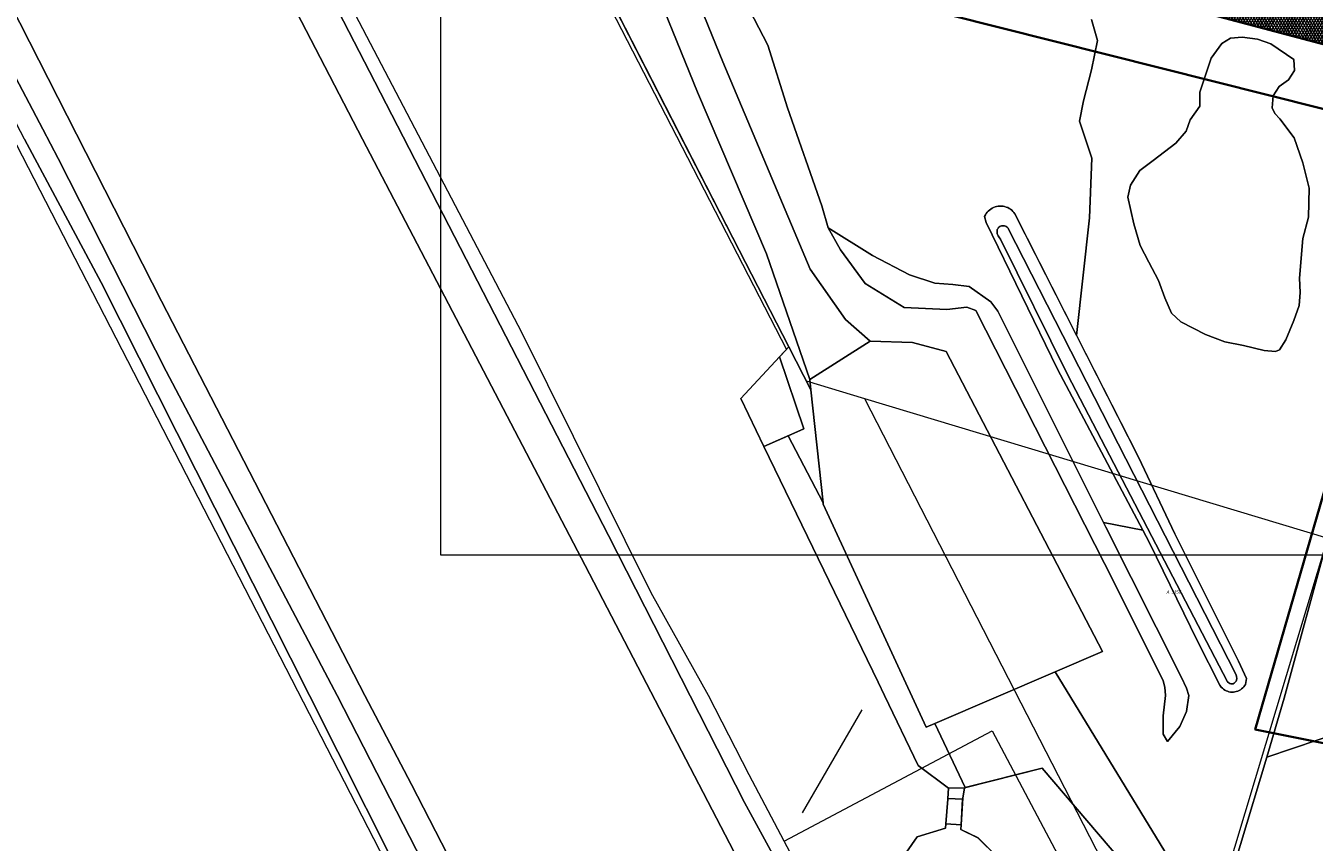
# Model space of a CAD drawing. Header units: metres. Extents: x 250001 to 257773, y 598992 to 609118.
# Tile 503 of 656: x 253732 to 253869, y 604984 to 605071. Entities that reach past the tile are written whole.
import ezdxf
from ezdxf.enums import TextEntityAlignment as Align
from ezdxf.lldxf.tags import DXFTag

# ---------------------------------------------------------------- set-up
doc = ezdxf.new("R2010")
doc.units = ezdxf.units.M
for name, color, linetype, lineweight in [('B-WE-GR-BOS_LOOF-GV', 252, 'Continuous', 13), ('B-WE-GR-BOUWLAND-GV', 252, 'Continuous', 13), ('B-WE-GR-GRAS-GV', 252, 'Continuous', 13), ('B-WE-GR-GROENVOORZIENING-GV', 252, 'Continuous', 18), ('B-WE-GW-TALUD_KRUIN-G', 252, 'Continuous', 18), ('B-WE-IE-TERREINAFSCHEIDING_KUNSTMATIG_HEKWERK-G', 252, 'IE-TERREINAFSCHEIDING-KUNSTMATIG', 18), ('B-WE-KG-GRENS_PERCEEL-G', 150, 'KG-PERCEEL', 18), ('B-WE-KG-GRENS_PERCEEL-S', 150, 'Continuous', 25), ('B-WE-OG-WATER-GV', 252, 'Continuous', 18), ('B-WE-OG-WATER_SLOOT-GV', 252, 'Continuous', 18), ('B-WE-VH-ONVERHARD-GV', 252, 'Continuous', 18), ('B-WE-VH-VERHARDING_OPEN-GV', 252, 'Continuous', 18), ('N-WE-VH-KANTVERHARDING-G', 210, 'Continuous', 35), ('N-WE-VH-VERHARDING_ASFALT-A', 252, 'Continuous', 18), ('X-XX-AL-REFERENTIE-G', 7, 'Continuous', 18), ('X-XX-AL-TEKENBLAD_DEELKADER-G', 7, 'Continuous', 15)]:
    doc.layers.add(name, color=color, linetype=linetype, lineweight=lineweight)
doc.layers.add('HULPLIJN ARCERING', color=220, linetype='Continuous', plot=False)
doc.layers.add('N-WE-KG-GRENS INMETING-G', color=240, linetype='FENCELINE1', lineweight=35, plot=False)
doc.styles.add('NLCS-ISO', font='NLCS-ISO.ttf')
doc.styles.get("Standard").update_dxf_attribs({"font": 'NLCS-ISO.ttf'})
doc.linetypes.add('FENCELINE1', pattern='A,6.35,-2.54,[133,ltypeshp.shx,S=2.54,R=0,X=-2.54,Y=0],-2.54,25.4', length=36.83)
doc.linetypes.add('IE-TERREINAFSCHEIDING-KUNSTMATIG', pattern='A,4,[82,NLCS.shx,S=0.75,R=90,X=0,Y=0],4,-2', length=10)
tags = doc.linetypes.add('KG-PERCEEL', pattern='A,5.5,-2,["P",Standard,S=1.8,R=0,X=-0.5,Y=-0.9],-2,5.5,-2,[5,NLCS.SHX,S=0.75,R=0,X=0,Y=0],-2', length=19).pattern_tags.tags
tags[6] = DXFTag(74, 10)

# ---------------------------------------------------------------- blocks, each defined once
blk = doc.blocks.new('SKG-PERCEELNUMMER-SO')
at = {"style": 'NLCS-ISO', "oblique": 10, "flags": 1}
blk.add_attdef('GEMEENTECODE', text='', height=1.8, dxfattribs=at).set_placement((0, 2.55), align=Align.MIDDLE_CENTER)
at = {"style": 'NLCS-ISO', "oblique": 10}
blk.add_attdef('SECTIE', text='', height=1.8, dxfattribs=at).set_placement((-0.5, 0), align=Align.MIDDLE_RIGHT)
blk.add_attdef('PERCEELNUMMER', text='', height=1.8, dxfattribs=at).set_placement((0.5, 0), align=Align.MIDDLE_LEFT)
blk = doc.blocks.new('BS2021-132-Xref-KAD-20210617')
at = {"layer": 'B-WE-KG-GRENS_PERCEEL-G', "flags": 128}
for points in [[(253812.74, 604984.586), (253809.03, 604991.59), (253804.73, 605000), (253798.67, 605010.88), (253784.95, 605038.45), (253765.79, 605075.09), (253751.02, 605102.07), (253718.741, 605164.746)], [(253778.9, 605103.93), (253815.08, 605033.32)], [(253730.816, 605059.545), (253792.186, 604940.261)], [(253815.08, 605033.32), (253821.24, 605031.46)], [(253821.24, 605031.46), (253855.01, 604965.75)], [(253821.24, 605031.46), (253870.32, 605016.65)], [(253855.01, 604965.75), (253870.32, 605016.65)], [(253812.74, 604984.586), (253834.774, 604996.258)], [(253834.774, 604996.258), (253846.49, 604974.107), (253824.428, 604962.48)], [(253820.972, 604969.046), (253812.74, 604984.586)]]:
    blk.add_lwpolyline(points, dxfattribs=at)
at = {"layer": 'B-WE-KG-GRENS_PERCEEL-S', "xscale": 0.2, "yscale": 0.2, "zscale": 0.2}
blk.add_blockref('SKG-PERCEELNUMMER-SO', (253853.648, 605010.954), dxfattribs=at).add_auto_attribs({'PERCEELNUMMER': '3156', 'SECTIE': 'A'})
blk = doc.blocks.new('BS2021-132-Xref-BGT-GRIJS-20210617-aangepast')
at = {"layer": 'B-WE-GR-BOS_LOOF-GV', "flags": 128}
blk.add_lwpolyline([(253804.729, 605081.023), (253811.027, 605068.872), (253813.1, 605062.23), (253816.746, 605051.854), (253817.41, 605049.523), (253822.115, 605046.606), (253826.014, 605044.543), (253828.684, 605043.684), (253830.612, 605043.523), (253832.334, 605043.33), (253834.623, 605041.713), (253835.38, 605040.716), (253846.55, 605018.326), (253850.722, 605017.508), (253841.7, 605034.56), (253834.13, 605050.11), (253833.973, 605050.742), (253834.049, 605050.896), (253834.139, 605051.042), (253834.241, 605051.178), (253834.356, 605051.305), (253834.483, 605051.42), (253834.62, 605051.523), (253834.765, 605051.613), (253834.919, 605051.688), (253835.078, 605051.749), (253835.243, 605051.795), (253835.412, 605051.825), (253835.582, 605051.839), (253835.753, 605051.838), (253835.923, 605051.82), (253836.091, 605051.787), (253836.255, 605051.738), (253836.414, 605051.674), (253836.565, 605051.595), (253836.709, 605051.503), (253836.844, 605051.398), (253836.968, 605051.28), (253837.081, 605051.151), (253837.17, 605051.03), (253843.715, 605038.145), (253845.067, 605050.597), (253845.333, 605056.919), (253844.013, 605060.841), (253844.46, 605062.99), (253845.288, 605066.276), (253845.926, 605069.372), (253845.299, 605071.586)], dxfattribs=at)
blk.add_lwpolyline([(253862.873, 605069.524), (253861.23, 605069.717), (253859.997, 605069.624), (253859.079, 605069.041), (253857.954, 605067.51), (253856.761, 605063.909), (253856.758, 605062.408), (253855.728, 605060.987), (253855.299, 605059.755), (253854.222, 605058.509), (253851.831, 605056.648), (253850.423, 605055.608), (253849.408, 605054.045), (253849.137, 605052.766), (253849.763, 605049.951), (253850.454, 605047.658), (253851.368, 605045.902), (253852.391, 605043.955), (253853.051, 605042.105), (253853.775, 605040.507), (253854.753, 605039.588), (253857.359, 605038.224), (253859.412, 605037.461), (253861.387, 605037.078), (253863.567, 605036.536), (253864.784, 605036.439), (253865.211, 605036.596), (253865.861, 605037.654), (253866.305, 605038.696), (253866.734, 605039.707), (253867.291, 605041.318), (253867.388, 605042.677), (253867.328, 605044.195), (253867.684, 605048.398), (253868.273, 605050.673), (253868.327, 605053.739), (253867.684, 605056.427), (253866.741, 605059.069), (253865.227, 605061.079), (253864.691, 605061.633), (253864.408, 605062.234), (253864.537, 605063.499), (253865.155, 605064.493), (253866.152, 605065.218), (253866.786, 605066.213), (253866.725, 605067.351), (253864.279, 605069.015)], close=True, dxfattribs=at)
at = {"layer": 'B-WE-GR-BOUWLAND-GV', "flags": 128}
blk.add_lwpolyline([(253739.839, 604890.407), (253747.74, 604898.598), (253769.238, 604920.814), (253783.32, 604935.751), (253788.97, 604941.08), (253789.85, 604941.58), (253791.453, 604943.64), (253787.087, 604952.083), (253782.579, 604961.271), (253774.451, 604976.194), (253762.495, 605000), (253740.427, 605043.757), (253732.316, 605058.923), (253716.808, 605088.623), (253681.86, 605155.815), (253662.489, 605142.134), (253649.816, 605135.295), (253650.353, 605132.405), (253634.446, 605126.367), (253613.461, 605120.591), (253606.555, 605118.997), (253600.632, 605118.605), (253599.109, 605120.241), (253584.182, 605115.524)], dxfattribs=at)
at = {"layer": 'B-WE-GR-GRAS-GV', "flags": 128}
for points in [[(253723.319, 605154.127), (253736.648, 605128.557), (253752.33, 605098.12), (253769.38, 605065), (253794.15, 605016.93), (253808.56, 604988.66), (253828.149, 604952.775)], [(253849.514, 604981.217), (253840.06, 604992.31), (253831.919, 604990.242), (253831.858, 604990.226), (253831.653, 604989.142), (253831.646, 604989.037), (253831.472, 604986.288), (253831.443, 604985.823), (253833.271, 604984.938), (253835.299, 604982.902)], [(253825.135, 604982.583), (253826.834, 604985.019), (253829.823, 604985.956), (253829.859, 604986.418), (253830.066, 604989.038), (253830.069, 604989.096), (253830.136, 604990.19), (253826.951, 604992.601), (253823.371, 605000), (253822.694, 605001.4), (253810.606, 605026.387), (253808.152, 605031.459), (253812.267, 605035.856), (253813.256, 605036.913), (253800.12, 605062.48), (253775.71, 605110.2), (253768.02, 605125.33), (253760.95, 605139.21), (253756.323, 605148.22), (253655.676, 605342.785)], [(253870.32, 605016.65), (253865.703, 604999.723), (253863.863, 604993.458), (253877.459, 604998.068)]]:
    blk.add_lwpolyline(points, dxfattribs=at)
blk.add_lwpolyline([(253877.41, 604995.13), (253877.459, 604998.068), (253863.863, 604993.458), (253858.27, 604974.97), (253857.077, 604970.793), (253857.21, 604970.58), (253858.43, 604969.85), (253858.17, 604968.75), (253860.8, 604963.74), (253865.75, 604956), (253869.38, 604951.85), (253870.54, 604952.58), (253871.12, 604955.79), (253871.86, 604964.23), (253874.11, 604977.84)], close=True, dxfattribs=at)
at = {"layer": 'B-WE-GR-GROENVOORZIENING-GV', "flags": 128}
for points in [[(253732.316, 605058.923), (253740.427, 605043.757), (253762.495, 605000), (253774.451, 604976.194), (253782.579, 604961.271), (253787.087, 604952.083), (253791.453, 604943.64), (253792.538, 604941.543), (253794.889, 604942.766), (253792.09, 604948.06), (253777.27, 604976.89), (253765.4, 605000), (253764.78, 605001.21), (253747.29, 605034.34), (253735.86, 605056.87), (253734.228, 605059.971), (253724.13, 605079.16)], [(253794.308, 605096.459), (253806.262, 605067.1), (253815.512, 605045.144), (253819.232, 605039.826), (253821.857, 605037.515), (253826.345, 605037.379), (253829.884, 605036.424), (253846.449, 605004.654), (253841.435, 605002.507), (253857.944, 604975.504)], [(253858.27, 604974.97), (253863.863, 604993.458), (253865.703, 604999.723), (253870.32, 605016.65)], [(253845.299, 605071.586), (253845.926, 605069.372), (253845.288, 605066.276), (253844.46, 605062.99), (253844.013, 605060.841), (253845.333, 605056.919), (253845.067, 605050.597), (253843.715, 605038.145), (253850.26, 605025.26), (253854.12, 605017.14), (253860.86, 605003.63), (253861.69, 605001.815), (253861.589, 605001.178), (253861.507, 605001.043), (253861.411, 605000.917), (253861.303, 605000.801), (253861.184, 605000.696), (253861.055, 605000.604), (253860.918, 605000.525), (253860.773, 605000.461), (253860.622, 605000.411), (253860.467, 605000.378), (253860.31, 605000.359), (253860.151, 605000.357), (253859.994, 605000.371), (253859.838, 605000.4), (253859.686, 605000.446), (253859.539, 605000.506), (253859.399, 605000.58), (253859.268, 605000.669), (253859.146, 605000.77), (253859.035, 605000.883), (253858.935, 605001.006), (253858.865, 605001.112), (253856.51, 605005.75), (253851.43, 605016.17), (253850.722, 605017.508), (253846.55, 605018.326), (253846.793, 605017.838), (253854.823, 605001.906), (253855.358, 605000.783), (253855.582, 605000), (253855.347, 604998.29), (253854.646, 604996.717), (253853.331, 604995.131), (253852.865, 604995.909), (253852.867, 604997.833), (253853.136, 605000), (253853.06, 605000.901), (253852.878, 605001.547), (253847.714, 605011.894), (253833.041, 605040.768), (253832.077, 605041.133), (253829.975, 605040.884), (253825.439, 605041.083), (253821.334, 605043.636), (253818.718, 605047.213), (253817.41, 605049.523), (253816.746, 605051.854), (253813.1, 605062.23), (253811.027, 605068.872), (253804.729, 605081.023)]]:
    blk.add_lwpolyline(points, dxfattribs=at)
for points in [[(253778.004, 605125.451), (253775.774, 605129.828), (253768.02, 605125.33), (253775.71, 605110.2), (253800.12, 605062.48), (253813.256, 605036.913), (253815.582, 605032.385), (253815.464, 605033.481), (253810.875, 605046.767), (253803.575, 605063.915), (253786.525, 605105.864), (253782.686, 605115.166), (253778.953, 605113.403), (253776.055, 605118.656)], [(253865.211, 605036.596), (253864.784, 605036.439), (253863.567, 605036.536), (253861.387, 605037.078), (253859.412, 605037.461), (253857.359, 605038.224), (253854.753, 605039.588), (253853.775, 605040.507), (253853.051, 605042.105), (253852.391, 605043.955), (253851.368, 605045.902), (253850.454, 605047.658), (253849.763, 605049.951), (253849.137, 605052.766), (253849.408, 605054.045), (253850.423, 605055.608), (253851.831, 605056.648), (253854.222, 605058.509), (253855.299, 605059.755), (253855.728, 605060.987), (253856.758, 605062.408), (253856.761, 605063.909), (253857.954, 605067.51), (253859.079, 605069.041), (253859.997, 605069.624), (253861.23, 605069.717), (253862.873, 605069.524), (253864.279, 605069.015), (253866.725, 605067.351), (253866.786, 605066.213), (253866.152, 605065.218), (253865.155, 605064.493), (253864.537, 605063.499), (253864.408, 605062.234), (253864.691, 605061.633), (253865.227, 605061.079), (253866.741, 605059.069), (253867.684, 605056.427), (253868.327, 605053.739), (253868.273, 605050.673), (253867.684, 605048.398), (253867.328, 605044.195), (253867.388, 605042.677), (253867.291, 605041.318), (253866.734, 605039.707), (253866.305, 605038.696), (253865.861, 605037.654)], [(253822.115, 605046.606), (253817.41, 605049.523), (253818.718, 605047.213), (253821.334, 605043.636), (253825.439, 605041.083), (253829.975, 605040.884), (253832.077, 605041.133), (253833.041, 605040.768), (253847.714, 605011.894), (253852.878, 605001.547), (253853.06, 605000.901), (253853.136, 605000), (253852.867, 604997.833), (253852.865, 604995.909), (253853.331, 604995.131), (253854.646, 604996.717), (253855.347, 604998.29), (253855.582, 605000), (253855.358, 605000.783), (253854.823, 605001.906), (253846.793, 605017.838), (253846.55, 605018.326), (253835.38, 605040.716), (253834.623, 605041.713), (253832.334, 605043.33), (253830.612, 605043.523), (253828.684, 605043.684), (253826.014, 605044.543)], [(253815.582, 605032.385), (253813.256, 605036.913), (253812.267, 605035.856), (253814.836, 605028.24), (253813.182, 605027.515), (253816.874, 605020.42)], [(253816.874, 605020.42), (253813.182, 605027.515), (253810.606, 605026.387), (253822.694, 605001.4), (253823.371, 605000), (253826.951, 604992.601), (253830.136, 604990.19), (253831.858, 604990.226), (253831.919, 604990.242), (253828.683, 604997.047), (253827.782, 604996.662), (253816.891, 605020.265)], [(253857.944, 604975.504), (253841.435, 605002.507), (253828.683, 604997.047), (253831.919, 604990.242), (253840.06, 604992.31), (253849.514, 604981.217), (253856.762, 604974.061), (253857.069, 604973.779), (253856.485, 604971.737), (253856.705, 604971.386), (253857.077, 604970.793), (253858.27, 604974.97)]]:
    blk.add_lwpolyline(points, close=True, dxfattribs=at)
at = {"layer": 'B-WE-GW-TALUD_KRUIN-G', "flags": 128}
blk.add_lwpolyline([(253817.41, 605049.523), (253818.718, 605047.213), (253821.334, 605043.636), (253825.439, 605041.083), (253829.975, 605040.884), (253832.077, 605041.133), (253833.041, 605040.768), (253847.714, 605011.894), (253852.878, 605001.547), (253853.06, 605000.901), (253853.136, 605000), (253852.867, 604997.833), (253852.865, 604995.909), (253853.331, 604995.131)], dxfattribs=at)
at = {"layer": 'B-WE-IE-TERREINAFSCHEIDING_KUNSTMATIG_HEKWERK-G', "flags": 128}
for points in [[(253644.543, 605352.251), (253646.648, 605350.618), (253655.676, 605342.785), (253794.942, 605071.619), (253812.998, 605036.637), (253812.267, 605035.856)], [(253812.267, 605035.856), (253808.152, 605031.459)], [(253812.267, 605035.856), (253814.836, 605028.24), (253810.606, 605026.387)], [(253808.152, 605031.459), (253810.606, 605026.387)], [(253810.606, 605026.387), (253823.371, 605000), (253826.951, 604992.601), (253830.136, 604990.19)], [(253863.863, 604993.458), (253865.703, 604999.723), (253870.32, 605016.65), (253871.255, 605019.758)], [(253814.7, 604987.564), (253821.02, 604998.501)], [(253858.27, 604974.97), (253863.863, 604993.458), (253877.459, 604998.068)], [(253831.858, 604990.226), (253840.06, 604992.31), (253849.514, 604981.217), (253856.762, 604974.061)], [(253829.859, 604986.418), (253830.066, 604989.038), (253830.136, 604990.19)], [(253831.858, 604990.226), (253831.653, 604989.142), (253831.472, 604986.288)], [(253829.823, 604985.956), (253829.859, 604986.418)], [(253829.859, 604986.418), (253831.472, 604986.288)], [(253831.472, 604986.288), (253831.443, 604985.823)], [(253831.443, 604985.823), (253833.27, 604984.938), (253835.299, 604982.902), (253835.903, 604980.055), (253835.356, 604977.346), (253832.844, 604975.047), (253830.201, 604974.51), (253827.492, 604975.058), (253825.193, 604977.298), (253824.453, 604980.077), (253825.135, 604982.583), (253826.834, 604985.019), (253829.823, 604985.956)]]:
    blk.add_lwpolyline(points, dxfattribs=at)
at = {"layer": 'B-WE-OG-WATER-GV', "flags": 128}
for points in [[(253391.156, 605734.79), (253407.919, 605702.263), (253439.37, 605640.398), (253472.896, 605575.184), (253493.33, 605535.641), (253507.858, 605507.579), (253511.737, 605500), (253542.889, 605439.346), (253584.721, 605357.613), (253632.19, 605265.342), (253680.163, 605172.41), (253711.788, 605110.529), (253746.816, 605041.758), (253768.343, 605000), (253773.282, 604990.588), (253781.561, 604974.433), (253788.398, 604961.283), (253795.502, 604947.328), (253803.834, 604931.012), (253809.496, 604920.331), (253813.393, 604911.583), (253816.112, 604903.696), (253817.924, 604898.277), (253819.574, 604892.376)], [(253848.75, 604890.73), (253847.23, 604897.23), (253847.09, 604897.82), (253846.89, 604898.55), (253844.45, 604907.43), (253839.22, 604921.01), (253832.31, 604935.62), (253824.83, 604949.999), (253824.72, 604950.21), (253824.276, 604951.064), (253809.76, 604978.99), (253791.66, 605013.76), (253768.08, 605058.94), (253748.71, 605096.34), (253733.689, 605125.6), (253695.551, 605199.906), (253650.507, 605287.804), (253623.261, 605340.845), (253595.888, 605393.792)]]:
    blk.add_lwpolyline(points, dxfattribs=at)
blk.add_lwpolyline([(253836.067, 605049.748), (253835.964, 605049.761), (253835.859, 605049.759), (253835.757, 605049.74), (253835.658, 605049.707), (253835.566, 605049.658), (253835.482, 605049.596), (253835.415, 605049.524), (253835.394, 605049.498), (253835.366, 605049.442), (253835.318, 605049.343), (253835.299, 605049.243), (253835.287, 605049.126), (253835.295, 605049.019), (253835.306, 605048.95), (253835.343, 605048.821), (253835.416, 605048.693), (253835.486, 605048.591), (253835.549, 605048.477), (253835.64, 605048.35), (253842.757, 605034.003), (253859.709, 605001.453), (253859.836, 605001.334), (253859.929, 605001.278), (253860.058, 605001.245), (253860.184, 605001.231), (253860.295, 605001.249), (253860.386, 605001.299), (253860.471, 605001.361), (253860.547, 605001.435), (253860.612, 605001.519), (253860.659, 605001.635), (253860.671, 605001.795), (253860.659, 605002.02), (253860.6, 605002.194), (253836.433, 605049.537), (253836.425, 605049.546), (253836.348, 605049.617), (253836.262, 605049.674), (253836.167, 605049.718)], close=True, dxfattribs=at)
at = {"layer": 'B-WE-OG-WATER_SLOOT-GV', "flags": 128}
for points in [[(253595.888, 605393.792), (253623.261, 605340.845), (253650.507, 605287.804), (253695.551, 605199.906), (253733.689, 605125.6), (253748.71, 605096.34), (253768.08, 605058.94), (253791.66, 605013.76), (253809.76, 604978.99), (253824.276, 604951.064), (253827.967, 604952.696), (253828.149, 604952.775), (253808.56, 604988.66), (253794.15, 605016.93), (253769.38, 605065), (253752.33, 605098.12), (253736.648, 605128.557), (253723.319, 605154.127), (253689.042, 605219.387), (253656.436, 605284.485), (253634.558, 605329.462), (253625.15, 605348.37)], [(253678.36, 605169.88), (253684.427, 605157.628), (253687.59, 605151.24), (253692.96, 605140.17), (253697.71, 605132.19), (253698.48, 605129.75), (253700.82, 605124.17), (253706.73, 605112.66), (253724.13, 605079.16), (253734.228, 605059.971), (253735.86, 605056.87), (253747.29, 605034.34), (253764.78, 605001.21), (253765.4, 605000), (253777.27, 604976.89), (253792.09, 604948.06), (253794.889, 604942.766), (253795.31, 604941.97), (253803.86, 604925.6), (253808.77, 604915.58), (253814.45, 604901.37), (253817.12, 604890.08)], [(253819.574, 604892.376), (253817.924, 604898.277), (253816.112, 604903.696), (253813.393, 604911.583), (253809.496, 604920.331), (253803.834, 604931.012), (253795.502, 604947.328), (253788.398, 604961.283), (253781.561, 604974.433), (253773.282, 604990.588), (253768.343, 605000), (253746.816, 605041.758), (253711.788, 605110.529), (253680.163, 605172.41), (253632.19, 605265.342), (253584.721, 605357.613), (253542.889, 605439.346), (253511.737, 605500), (253507.858, 605507.579), (253493.33, 605535.641), (253472.896, 605575.184), (253439.37, 605640.398), (253407.919, 605702.263), (253391.156, 605734.79)]]:
    blk.add_lwpolyline(points, dxfattribs=at)
for points in [[(253835.753, 605051.838), (253835.582, 605051.839), (253835.412, 605051.825), (253835.243, 605051.795), (253835.078, 605051.749), (253834.919, 605051.688), (253834.765, 605051.613), (253834.62, 605051.523), (253834.483, 605051.42), (253834.356, 605051.305), (253834.241, 605051.178), (253834.139, 605051.042), (253834.049, 605050.896), (253833.973, 605050.742), (253834.13, 605050.11), (253841.7, 605034.56), (253850.722, 605017.508), (253851.43, 605016.17), (253856.51, 605005.75), (253858.865, 605001.112), (253858.935, 605001.006), (253859.035, 605000.883), (253859.146, 605000.77), (253859.268, 605000.669), (253859.399, 605000.58), (253859.539, 605000.506), (253859.686, 605000.446), (253859.838, 605000.4), (253859.994, 605000.371), (253860.151, 605000.357), (253860.31, 605000.359), (253860.467, 605000.378), (253860.622, 605000.411), (253860.773, 605000.461), (253860.918, 605000.525), (253861.055, 605000.604), (253861.184, 605000.696), (253861.303, 605000.801), (253861.411, 605000.917), (253861.507, 605001.043), (253861.589, 605001.178), (253861.69, 605001.815), (253860.86, 605003.63), (253854.12, 605017.14), (253850.26, 605025.26), (253837.17, 605051.03), (253837.081, 605051.151), (253836.968, 605051.28), (253836.844, 605051.398), (253836.709, 605051.503), (253836.565, 605051.595), (253836.414, 605051.674), (253836.255, 605051.738), (253836.091, 605051.787), (253835.923, 605051.82)], [(253835.859, 605049.759), (253835.964, 605049.761), (253836.067, 605049.748), (253836.167, 605049.718), (253836.262, 605049.674), (253836.348, 605049.617), (253836.425, 605049.546), (253836.433, 605049.537), (253860.6, 605002.194), (253860.659, 605002.02), (253860.671, 605001.795), (253860.659, 605001.635), (253860.612, 605001.519), (253860.547, 605001.435), (253860.471, 605001.361), (253860.386, 605001.299), (253860.295, 605001.249), (253860.184, 605001.231), (253860.058, 605001.245), (253859.929, 605001.278), (253859.836, 605001.334), (253859.709, 605001.453), (253842.757, 605034.003), (253835.64, 605048.35), (253835.549, 605048.477), (253835.486, 605048.591), (253835.416, 605048.693), (253835.343, 605048.821), (253835.306, 605048.95), (253835.295, 605049.019), (253835.287, 605049.126), (253835.299, 605049.243), (253835.318, 605049.343), (253835.366, 605049.442), (253835.394, 605049.498), (253835.415, 605049.524), (253835.482, 605049.596), (253835.566, 605049.658), (253835.658, 605049.707), (253835.757, 605049.74)]]:
    blk.add_lwpolyline(points, close=True, dxfattribs=at)
at = {"layer": 'B-WE-VH-ONVERHARD-GV', "flags": 128}
for points in [[(253826.345, 605037.379), (253821.857, 605037.515), (253815.464, 605033.481), (253815.582, 605032.385), (253816.874, 605020.42), (253816.891, 605020.265), (253827.782, 604996.662), (253828.683, 604997.047), (253841.435, 605002.507), (253846.449, 605004.654), (253829.884, 605036.424)], [(253814.836, 605028.24), (253812.267, 605035.856), (253808.152, 605031.459), (253810.606, 605026.387), (253813.182, 605027.515)]]:
    blk.add_lwpolyline(points, close=True, dxfattribs=at)
at = {"layer": 'B-WE-VH-VERHARDING_OPEN-GV', "flags": 128}
for points in [[(253794.308, 605096.459), (253786.825, 605116.957), (253782.686, 605115.166), (253786.525, 605105.864), (253803.575, 605063.915), (253810.875, 605046.767), (253815.464, 605033.481), (253821.857, 605037.515), (253819.232, 605039.826), (253815.512, 605045.144), (253806.262, 605067.1)], [(253831.653, 604989.142), (253831.858, 604990.226), (253830.136, 604990.19), (253830.069, 604989.096), (253831.646, 604989.037)], [(253831.646, 604989.037), (253830.069, 604989.096), (253830.066, 604989.038), (253829.859, 604986.418), (253831.472, 604986.288)], [(253831.472, 604986.288), (253829.859, 604986.418), (253829.823, 604985.956), (253826.834, 604985.019), (253825.135, 604982.583), (253824.453, 604980.078), (253825.193, 604977.298), (253827.492, 604975.058), (253830.201, 604974.51), (253832.844, 604975.047), (253835.356, 604977.346), (253835.903, 604980.055), (253835.299, 604982.902), (253833.271, 604984.938), (253831.443, 604985.823)]]:
    blk.add_lwpolyline(points, close=True, dxfattribs=at)

msp = doc.modelspace()

# ---------------------------------------------------------------- hatches: boundary and pattern name
at = {"layer": 'N-WE-VH-VERHARDING_ASFALT-A'}
h = msp.add_hatch(dxfattribs=at)
h.set_pattern_fill('AVH-ASFALT-SO', color=256, pattern_type=2)
h.set_pattern_definition([(60, (0, 0), (-0.21650635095, 0.125), []), (120, (0, 0), (-0.21650635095, -0.125), [])])
edge = h.paths.add_edge_path()
edge.add_line((253796.78, 605108.496), (253790.905, 605117.812))
edge.add_line((253790.905, 605117.812), (253790.637, 605118.492))
edge.add_line((253790.637, 605118.492), (253782.631, 605115.328))
edge.add_line((253782.631, 605115.328), (253782.686, 605115.166))
edge.add_line((253782.686, 605115.166), (253788.165, 605101.83))
edge.add_line((253788.165, 605101.83), (253791.807, 605103.31))
edge.add_arc((253836.114, 605133.296), 53.5, 214.08911, 255.10508)
edge.add_line((253822.362, 605081.594), (253870.725, 605068.73))
edge.add_line((253870.725, 605068.73), (253880.848, 605067.687))
edge.add_line((253880.848, 605067.687), (253885.64, 605066.26))
edge.add_line((253885.64, 605066.26), (253888.202, 605064.872))
edge.add_line((253888.202, 605064.872), (253890.751, 605057.233))
edge.add_line((253890.751, 605057.233), (253888.421, 605042.281))
edge.add_line((253888.421, 605042.281), (253892.57, 605056.33))
edge.add_line((253892.57, 605056.33), (253897.413, 605072.802))
edge.add_line((253897.413, 605072.802), (253894.433, 605070.866))
edge.add_arc((253890.604, 605079.691), 9.619, 246.92041, 293.45653, ccw=False)
edge.add_line((253886.833, 605070.841), (253885.095, 605072.151))
edge.add_line((253885.095, 605072.151), (253824.161, 605088.359))
edge.add_arc((253836.114, 605133.296), 46.5, 212.23187, 255.10508, ccw=False)

# ---------------------------------------------------------------- linework, layer by layer
at = {"layer": 'HULPLIJN ARCERING', "flags": 128}
msp.add_lwpolyline([(253796.78, 605108.496), (253790.905, 605117.812), (253790.637, 605118.492), (253782.631, 605115.328), (253782.686, 605115.166), (253788.165, 605101.83), (253791.807, 605103.31, 0.1809014), (253822.362, 605081.594), (253870.725, 605068.73), (253880.848, 605067.687), (253885.64, 605066.26), (253888.202, 605064.872), (253890.751, 605057.233), (253888.421, 605042.281), (253892.57, 605056.33), (253897.413, 605072.802), (253894.433, 605070.866, -0.2058895), (253886.833, 605070.841), (253885.095, 605072.151), (253824.161, 605088.359, -0.1892828)], format="xyb", close=True, dxfattribs=at)
at = {"layer": 'N-WE-KG-GRENS INMETING-G', "flags": 128}
msp.add_lwpolyline([(253769.751, 605134.721), (253787.002, 605141.35), (253803.039, 605109.044), (253813.633, 605099.129), (253834.409, 605092.206), (253849.055, 605093.561), (253864.402, 605099.961), (253876.766, 605101.208), (253913.822, 605090.045), (253890.681, 604995.153), (253871.616, 604994.613), (253862.638, 604996.414), (253880.874, 605059.345), (253812.944, 605076.461), (253784.866, 605096.508)], close=True, dxfattribs=at)
at = {"layer": 'N-WE-VH-KANTVERHARDING-G', "flags": 128}
msp.add_lwpolyline([(253888.421, 605042.281), (253890.751, 605057.233), (253888.202, 605064.872), (253885.64, 605066.26), (253880.848, 605067.687), (253870.725, 605068.73), (253822.362, 605081.594, -0.1809014), (253791.807, 605103.31), (253788.165, 605101.83), (253782.686, 605115.166), (253782.631, 605115.328), (253790.637, 605118.492), (253790.905, 605117.812), (253796.78, 605108.496, 0.1892828), (253824.161, 605088.359), (253885.095, 605072.151), (253886.833, 605070.841, 0.2058895), (253894.433, 605070.866), (253897.413, 605072.802)], format="xyb", dxfattribs=at)
at = {"layer": 'X-XX-AL-TEKENBLAD_DEELKADER-G', "flags": 128}
msp.add_lwpolyline([(253776.386, 605150.871), (253924.136, 605150.871), (253924.136, 605014.871), (253776.386, 605014.871)], close=True, dxfattribs=at)

# ---------------------------------------------------------------- block references
at = {"layer": 'X-XX-AL-REFERENTIE-G'}
for name in ['BS2021-132-Xref-BGT-GRIJS-20210617-aangepast', 'BS2021-132-Xref-KAD-20210617']:
    msp.add_blockref(name, (0, 0), dxfattribs=at)

doc.saveas('drawing.dxf')
